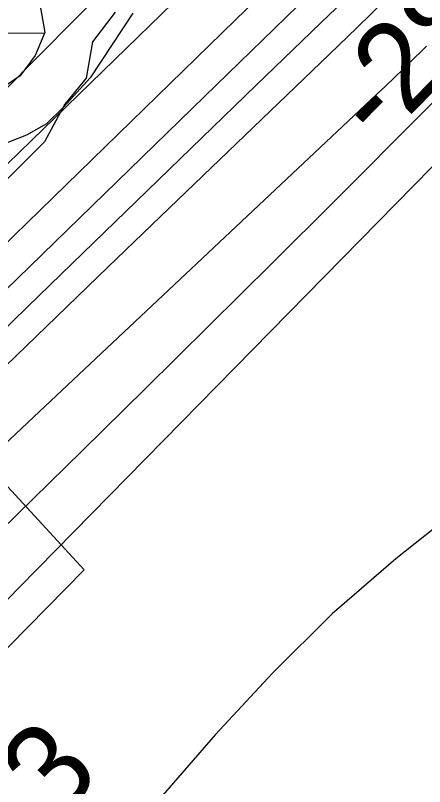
# Model space of a CAD drawing. Extents: x 3625074 to 3663148, y 511451 to 537151.
# Drawn here: x 3649157 to 3649467, y 527604 to 528188 of the extents above; entities that cross this region are included whole.
import ezdxf

# ---------------------------------------------------------------- set-up
doc = ezdxf.new("R2010")
doc.units = 0
for name, color, linetype in [('V-RIVR-EDGE', 7, 'Continuous'), ('V-RIVR-RANG', 7, 'Continuous'), ('V-RRAP-RVMT', 7, 'Continuous'), ('V-SITE-VEGE', 7, 'Continuous'), ('V-TOPO-DPTH', 7, 'Continuous'), ('V-TOPO-MAJR', 7, 'Continuous'), ('V-TOPO-MINR', 7, 'Continuous'), ('V-TOPO-WATR', 7, 'Continuous'), ('V-WETL-SWMP', 7, 'Continuous')]:
    doc.layers.add(name, color=color, linetype=linetype)

msp = doc.modelspace()

# ---------------------------------------------------------------- linework, layer by layer
at = {"layer": 'V-RIVR-EDGE'}
msp.add_lwpolyline([(3649232.54, 528191.05), (3649215.32, 528168.42), (3649210.35, 528140.86), (3649194.38, 528121.3), (3649178.99, 528092.54), (3649148.89, 528062.59), (3649066.64, 528002.74), (3648990.51, 527943.5), (3648946.29, 527902.55), (3648906.37, 527864.66), (3648824.08, 527790.11), (3648800.76, 527773.63), (3648784.16, 527753.45), (3648743.66, 527727.82), (3648699.51, 527711.99), (3648668.2, 527688.17), (3648642.4, 527663.12), (3648596.36, 527630.14), (3648579.77, 527609.35)], dxfattribs=at)
at = {"layer": 'V-RRAP-RVMT'}
for points in [[(3649208.97, 527768.08), (3649043.55, 527947.79), (3648722.9, 527630.08)], [(3648722.9, 527630.08), (3648897.51, 527451.25), (3649208.97, 527768.08)]]:
    msp.add_lwpolyline(points, dxfattribs=at)
at = {"layer": 'V-SITE-VEGE'}
msp.add_lwpolyline([(3649173.82, 528205.86), (3649179.2, 528175.56), (3649171.91, 528158.16), (3649160.44, 528142.76), (3649146.11, 528132.83)], dxfattribs=at)
at = {"layer": 'V-TOPO-DPTH'}
for points in [[(3648623.07, 527582.47), (3648696.15, 527649.85), (3648769.51, 527716.93), (3648881.03, 527818.25), (3648898.78, 527834.52), (3648916.44, 527850.88), (3648933.96, 527867.4), (3648951.39, 527884.01), (3649032.93, 527962.41), (3649087.27, 528014.75), (3649141.53, 528067.16), (3649195.69, 528119.69), (3649249.77, 528172.29), (3649320.62, 528241.34), (3649339.27, 528259.43), (3649357.96, 528277.46), (3649376.74, 528295.42), (3649395.57, 528313.31), (3649860.86, 528753.62), (3649921.37, 528811.11), (3649981.71, 528868.77), (3650041.83, 528926.67), (3650101.78, 528984.73)], [(3650101.78, 528984.73), (3650041.83, 528926.67), (3649981.71, 528868.77), (3649921.37, 528811.11), (3649860.86, 528753.62), (3649395.57, 528313.31), (3649376.74, 528295.42), (3649357.96, 528277.46), (3649339.27, 528259.43), (3649320.62, 528241.34), (3649249.77, 528172.29), (3649195.69, 528119.69), (3649141.53, 528067.16), (3649087.27, 528014.75), (3649032.93, 527962.41), (3648951.39, 527884.01), (3648933.96, 527867.4), (3648916.44, 527850.88), (3648898.78, 527834.52), (3648881.03, 527818.25), (3648769.51, 527716.93), (3648696.15, 527649.85), (3648623.07, 527582.47)], [(3650222.56, 528971.02), (3650204.8, 528953.46), (3650163.52, 528912.67), (3650122.2, 528871.93), (3650080.83, 528831.23), (3650039.42, 528790.57), (3649479.35, 528241.24), (3649458.22, 528220.58), (3649437.05, 528199.96), (3649415.82, 528179.41), (3649394.54, 528158.89), (3649273.23, 528042.26), (3649226.75, 527997.5), (3649180.32, 527952.7), (3649133.96, 527907.81), (3649087.65, 527862.88), (3649024.82, 527801.83), (3649009.97, 527787.37), (3648995.15, 527772.88), (3648980.36, 527758.36), (3648965.6, 527743.82), (3648501.11, 527285.18)], [(3650222.56, 528971.02), (3650204.8, 528953.46), (3650163.52, 528912.67), (3650122.2, 528871.93), (3650080.83, 528831.23), (3650039.42, 528790.57), (3649479.35, 528241.24), (3649458.22, 528220.58), (3649437.05, 528199.96), (3649415.82, 528179.41), (3649394.54, 528158.89), (3649273.23, 528042.26), (3649226.75, 527997.5), (3649180.32, 527952.7), (3649133.96, 527907.81), (3649087.65, 527862.88), (3649024.82, 527801.83), (3649009.97, 527787.37), (3648995.15, 527772.88), (3648980.36, 527758.36), (3648965.6, 527743.82), (3648501.11, 527285.18)], [(3650312.83, 528970.57), (3650150.79, 528807.73), (3650060.14, 528716.51), (3649969.57, 528625.2), (3649879.13, 528533.76), (3649788.77, 528442.24), (3649522.07, 528171.71), (3649508.24, 528157.72), (3649494.4, 528143.74), (3649480.53, 528129.8), (3649466.65, 528115.88), (3649399.07, 528048.26), (3649351.31, 528000.61), (3649303.44, 527953.07), (3649255.43, 527905.68), (3649207.32, 527858.38), (3649095.79, 527749.1), (3649076.54, 527730.21), (3649057.32, 527711.29), (3649038.13, 527692.35), (3649018.96, 527673.38), (3648715.59, 527372.69)], [(3648715.59, 527372.69), (3649018.96, 527673.38), (3649038.13, 527692.35), (3649057.32, 527711.29), (3649076.54, 527730.21), (3649095.79, 527749.1), (3649207.32, 527858.38), (3649255.43, 527905.68), (3649303.44, 527953.07), (3649351.31, 528000.61), (3649399.07, 528048.26), (3649466.65, 528115.88), (3649480.53, 528129.8), (3649494.4, 528143.74), (3649508.24, 528157.72), (3649522.07, 528171.71), (3649788.77, 528442.24), (3649879.13, 528533.76), (3649969.57, 528625.2), (3650060.14, 528716.51), (3650150.79, 528807.73), (3650312.83, 528970.57)], [(3648449.3, 527355.09), (3648778.7, 527632.15), (3648810.71, 527659.53), (3648842.41, 527687.25), (3648873.66, 527715.49), (3648904.59, 527744.07), (3648953.17, 527789.7), (3648959.58, 527795.75), (3648965.95, 527801.81), (3648972.3, 527807.92), (3648978.63, 527814.04), (3649300.2, 528127.05), (3649317.87, 528144.24), (3649335.54, 528161.43), (3649353.22, 528178.6), (3649370.9, 528195.78), (3649394.89, 528219.06), (3649400.58, 528224.6), (3649406.26, 528230.13), (3649411.94, 528235.68), (3649417.61, 528241.24), (3649542.81, 528364.09)], [(3649542.81, 528364.09), (3649417.61, 528241.24), (3649411.94, 528235.68), (3649406.26, 528230.13), (3649400.58, 528224.6), (3649394.89, 528219.06), (3649370.9, 528195.78), (3649353.22, 528178.6), (3649335.54, 528161.43), (3649317.87, 528144.24), (3649300.2, 528127.05), (3648978.63, 527814.04), (3648972.3, 527807.92), (3648965.95, 527801.81), (3648959.58, 527795.75), (3648953.17, 527789.7), (3648904.59, 527744.07), (3648873.66, 527715.49), (3648842.41, 527687.25), (3648810.71, 527659.53), (3648778.7, 527632.15), (3648449.3, 527355.09)], [(3649147.59, 527862.22), (3649170.75, 527884.01), (3649430.45, 528128.45), (3649437.19, 528134.83), (3649443.9, 528141.25), (3649450.56, 528147.72), (3649457.2, 528154.21), (3649466.37, 528163.26), (3649468.39, 528165.26)], [(3649147.59, 527862.22), (3649170.75, 527884.01), (3649430.45, 528128.45), (3649437.19, 528134.83), (3649443.9, 528141.25), (3649450.56, 528147.72), (3649457.2, 528154.21), (3649466.37, 528163.26), (3649468.39, 528165.26)]]:
    msp.add_lwpolyline(points, dxfattribs=at)
at = {"layer": 'V-TOPO-MAJR'}
msp.add_lwpolyline([(3650330.04, 528930.88), (3650298.82, 528900.83), (3650262.6, 528865.74), (3650213.52, 528817.89), (3650164.61, 528769.86), (3650115.99, 528721.55), (3650067.54, 528673.05), (3649537.52, 528139.43), (3649527.98, 528129.81), (3649518.45, 528120.17), (3649508.94, 528110.52), (3649499.44, 528100.86), (3649173.81, 527769.12), (3649159.43, 527754.5), (3649145.03, 527739.89), (3649130.6, 527725.32), (3649116.15, 527710.76), (3649095.52, 527690.02), (3649091.38, 527685.84), (3649087.26, 527681.64), (3649083.16, 527677.41), (3649079.07, 527673.18), (3649028.99, 527620.93), (3649000.65, 527589.94)], dxfattribs=at)
at = {"layer": 'V-TOPO-MINR'}
for points in [[(3650210.15, 529056.22), (3649617.3, 528472.38), (3649579.18, 528434.89), (3649541.02, 528397.43), (3649502.81, 528360.04), (3649464.57, 528322.67), (3649452.68, 528311.07), (3649420.35, 528279.54), (3649388.02, 528248.01), (3649355.69, 528216.48), (3649323.36, 528184.96), (3648998.08, 527867.91), (3648989.73, 527859.85), (3648981.32, 527851.86), (3648972.82, 527843.95), (3648964.27, 527836.11), (3648955.64, 527828.35), (3648946.97, 527820.63), (3648938.24, 527812.99), (3648929.46, 527805.4), (3648564.94, 527492.7)], [(3650263.28, 529041.46), (3650171.89, 528951.27), (3650121.73, 528901.8), (3650071.52, 528852.37), (3650021.27, 528802.99), (3649970.98, 528753.64), (3649448.24, 528241.23), (3649434.9, 528228.18), (3649421.55, 528215.15), (3649408.16, 528202.15), (3649394.76, 528189.17), (3649339.27, 528135.51), (3649298.13, 528095.69), (3649257.01, 528055.84), (3649215.93, 528015.96), (3649174.87, 527976.05), (3649008.22, 527813.9), (3648994.46, 527800.55), (3648980.69, 527787.22), (3648966.89, 527773.91), (3648953.07, 527760.63), (3648833.71, 527646.16), (3648760.04, 527575.82)], [(3650222.56, 528971.02), (3650204.8, 528953.46), (3650163.52, 528912.67), (3650122.2, 528871.93), (3650080.83, 528831.23), (3650039.42, 528790.57), (3649479.35, 528241.24), (3649458.22, 528220.58), (3649437.05, 528199.96), (3649415.82, 528179.41), (3649394.54, 528158.89), (3649273.23, 528042.26), (3649226.75, 527997.5), (3649180.32, 527952.7), (3649133.96, 527907.81), (3649087.65, 527862.88), (3649024.82, 527801.83), (3649009.97, 527787.37), (3648995.15, 527772.88), (3648980.36, 527758.36), (3648965.6, 527743.82), (3648501.11, 527285.18)], [(3650312.83, 528970.57), (3650150.79, 528807.73), (3650060.14, 528716.51), (3649969.57, 528625.2), (3649879.13, 528533.76), (3649788.77, 528442.24), (3649522.07, 528171.71), (3649508.24, 528157.72), (3649494.4, 528143.74), (3649480.53, 528129.8), (3649466.65, 528115.88), (3649399.07, 528048.26), (3649351.31, 528000.61), (3649303.44, 527953.07), (3649255.43, 527905.68), (3649207.32, 527858.38), (3649095.79, 527749.1), (3649076.54, 527730.21), (3649057.32, 527711.29), (3649038.13, 527692.35), (3649018.96, 527673.38), (3648715.59, 527372.69)], [(3650417.74, 528827.45), (3649710.36, 527990.62), (3649709.12, 527987.48), (3649707.18, 527984.72), (3649686.38, 527961.43), (3649684.97, 527959.9), (3649682.03, 527956.94), (3649680.51, 527955.51), (3649675.58, 527951.02), (3649671.52, 527947.43), (3649667.39, 527943.92), (3649663.17, 527940.53), (3649658.87, 527937.22), (3649656.46, 527935.42), (3649650.9, 527931.27), (3649645.34, 527927.13), (3649639.78, 527923), (3649634.21, 527918.87), (3649495.2, 527816.1), (3649445.09, 527776.42), (3649396.88, 527734.68), (3649351.54, 527689.85), (3649308.1, 527642.96), (3649236.6, 527560.45)], [(3649542.81, 528364.09), (3649417.61, 528241.24), (3649411.94, 528235.68), (3649406.26, 528230.13), (3649400.58, 528224.6), (3649394.89, 528219.06), (3649370.9, 528195.78), (3649353.22, 528178.6), (3649335.54, 528161.43), (3649317.87, 528144.24), (3649300.2, 528127.05), (3648978.63, 527814.04), (3648972.3, 527807.92), (3648965.95, 527801.81), (3648959.58, 527795.75), (3648953.17, 527789.7), (3648904.59, 527744.07), (3648873.66, 527715.49), (3648842.41, 527687.25), (3648810.71, 527659.53), (3648778.7, 527632.15), (3648449.3, 527355.09)], [(3649310.3, 528295.07), (3648903.87, 527884.63), (3648898.52, 527879.28), (3648893.14, 527873.95), (3648887.72, 527868.67), (3648882.26, 527863.42), (3648836.66, 527819.91), (3648808.37, 527792.94), (3648780.09, 527765.96), (3648751.8, 527739), (3648723.5, 527712.03), (3648348.44, 527354.71)], [(3649468.39, 528165.26), (3649466.37, 528163.26), (3649457.2, 528154.21), (3649450.56, 528147.72), (3649443.9, 528141.25), (3649437.19, 528134.83), (3649430.45, 528128.45), (3649170.75, 527884.01), (3649147.59, 527862.22)]]:
    msp.add_lwpolyline(points, dxfattribs=at)
at = {"layer": 'V-TOPO-WATR'}
msp.add_lwpolyline([(3650101.78, 528984.73), (3650041.83, 528926.67), (3649981.71, 528868.77), (3649921.37, 528811.11), (3649860.86, 528753.62), (3649395.57, 528313.31), (3649376.74, 528295.42), (3649357.96, 528277.46), (3649339.27, 528259.43), (3649320.62, 528241.34), (3649249.77, 528172.29), (3649195.69, 528119.69), (3649141.53, 528067.16), (3649087.27, 528014.75), (3649032.93, 527962.41), (3648951.39, 527884.01), (3648933.96, 527867.4), (3648916.44, 527850.88), (3648898.78, 527834.52), (3648881.03, 527818.25), (3648769.51, 527716.93), (3648696.15, 527649.85), (3648623.07, 527582.47)], dxfattribs=at)
at = {"layer": 'V-WETL-SWMP'}
msp.add_line((3649146.94, 528175.02), (3649178.94, 528175.34), dxfattribs=at)
msp.add_lwpolyline([(3649245.78, 528190.14), (3649213.54, 528141.27), (3649193.24, 528118.84), (3649180.36, 528106.19), (3649165.34, 528097.65), (3649129.71, 528083.9), (3649113.37, 528071.89), (3649095.78, 528052.26), (3649048.42, 528000.37), (3649006.48, 527953.4), (3648994.31, 527939.39), (3648974.64, 527921.1), (3648950.81, 527903.43), (3648936.5, 527893.52), (3648918.04, 527884.22), (3648884.46, 527871.21), (3648811.22, 527839.55), (3648783.81, 527828.71), (3648766.73, 527819.44), (3648747.71, 527803.24), (3648728.8, 527780.13), (3648697.95, 527730.61), (3648608, 527591.04)], dxfattribs=at)

# ---------------------------------------------------------------- texts
at = {"layer": 'V-RIVR-RANG'}
for s, rotation, p in [('-28', 45.71789, (3649433.07, 528089.11)), ('-53', 45.40919, (3649131.77, 527519.95))]:
    msp.add_text(s, height=67, rotation=rotation, dxfattribs=at).set_placement(p)

doc.saveas('drawing.dxf')
